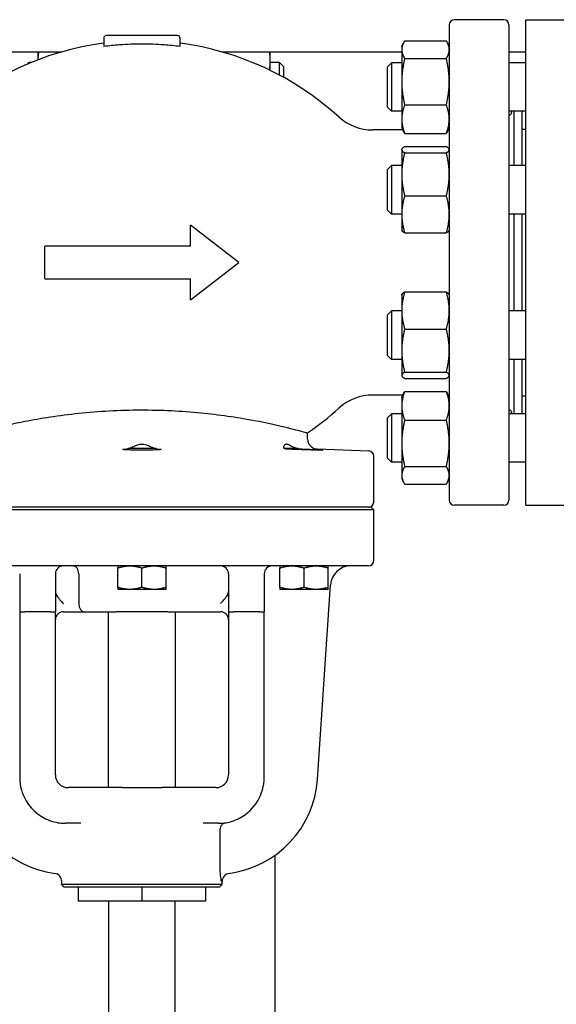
# Model space of a CAD drawing. Header units: inches. Extents: x 24 to 1128, y -58 to 748.
# Tile 637 of 656: x 627 to 636, y 678 to 693. Entities that reach past the tile are written whole.
import ezdxf

# ---------------------------------------------------------------- set-up
doc = ezdxf.new("R2010")
doc.units = ezdxf.units.IN
doc.header["$LTSCALE"] = 32
doc.header["$MEASUREMENT"] = 0
doc.layers.add('Visible (ANSI)', color=7, linetype='Continuous', lineweight=30)

msp = doc.modelspace()

# ---------------------------------------------------------------- linework, layer by layer
at = {"layer": 'Visible (ANSI)'}
for p, q in [((634.81565, 693.18978), (634.05187, 693.18978)), ((635.15813, 685.68978), (635.15813, 693.18978)), ((635.15813, 693.18978), (636.09813, 693.18978)), ((633.97313, 693.11104), (633.97313, 685.76852)), ((634.89439, 693.11104), (634.89439, 685.76852)), ((628.63258, 692.90435), (628.63258, 692.77441)), ((629.77431, 692.94372), (628.67195, 692.94372)), ((629.81368, 692.77441), (629.81368, 692.90435)), ((633.23913, 692.77458), (633.26305, 692.82588)), ((633.28422, 692.86503), (633.92805, 692.86503)), ((633.97313, 692.77458), (633.94921, 692.82588)), ((627.97584, 692.68978), (625.20713, 692.68978)), ((627.61413, 692.68978), (627.61413, 692.56943)), ((633.23913, 692.68978), (630.47042, 692.68978)), ((630.47313, 692.68978), (630.47313, 692.689)), ((631.20713, 692.55448), (631.20713, 692.68978)), ((633.23913, 692.77458), (633.23913, 692.72718)), ((633.23913, 692.72718), (633.23913, 692.2316)), ((635.15813, 692.68978), (634.89439, 692.68978)), ((627.4421, 692.49996), (627.47313, 692.53099)), ((627.47313, 692.53099), (627.47313, 692.5131)), ((627.51645, 692.53099), (627.47313, 692.53099)), ((631.20713, 692.40713), (631.20713, 692.55448)), ((631.34813, 692.53099), (631.20713, 692.53099)), ((631.34813, 692.33531), (631.34813, 692.53099)), ((631.41063, 692.46849), (631.34813, 692.53099)), ((633.01939, 692.46208), (633.08189, 692.52458)), ((633.08189, 692.52458), (633.08189, 691.77458)), ((633.23913, 692.52458), (633.08189, 692.52458)), ((633.28422, 692.58932), (633.92805, 692.58932)), ((635.15813, 692.52458), (634.89439, 692.52458)), ((631.41063, 692.46849), (631.41063, 692.30146)), ((633.01939, 691.83708), (633.01939, 692.46208)), ((633.23913, 692.2316), (633.23913, 691.65401)), ((633.01939, 691.83708), (633.08189, 691.77458)), ((633.23913, 691.77458), (633.08189, 691.77458)), ((633.28422, 691.87388), (633.92805, 691.87388)), ((635.15813, 691.77458), (634.89439, 691.77458)), ((634.97313, 691.77458), (634.97313, 690.93722)), ((635.09313, 691.77458), (635.09313, 690.93722)), ((633.23913, 691.65401), (633.23913, 691.52458)), ((633.25665, 691.48702), (632.79368, 691.48702)), ((633.23913, 691.52458), (633.26305, 691.47329)), ((633.97313, 691.52458), (633.94921, 691.47329)), ((635.09813, 690.93722), (635.09813, 691.49978)), ((635.09813, 691.49978), (635.15813, 691.49978)), ((633.28422, 691.43414), (633.92805, 691.43414)), ((635.09813, 691.37978), (635.09313, 691.37978)), ((633.23913, 691.18722), (633.24162, 691.19255)), ((633.23913, 691.18722), (633.23913, 691.18193)), ((633.23913, 691.18193), (633.23913, 690.8018)), ((633.28422, 691.22878), (633.92805, 691.22878)), ((633.97313, 691.18722), (633.97065, 691.19255)), ((633.28422, 691.13508), (633.92805, 691.13508)), ((633.01939, 690.87472), (633.08189, 690.93722)), ((633.01939, 690.24972), (633.01939, 690.87472)), ((633.08189, 690.93722), (633.08189, 690.18722)), ((633.23913, 690.93722), (633.08189, 690.93722)), ((635.15813, 690.93722), (634.89439, 690.93722)), ((633.23913, 690.8018), (633.23913, 690.18209)), ((633.28422, 690.46852), (633.92805, 690.46852)), ((633.01939, 690.24972), (633.08189, 690.18722)), ((633.23913, 690.18722), (633.08189, 690.18722)), ((633.23913, 690.18209), (633.23913, 689.93722)), ((635.15813, 690.18722), (634.89439, 690.18722)), ((634.97313, 690.18722), (634.97313, 688.69234)), ((635.09313, 690.18722), (635.09313, 688.69234)), ((635.09813, 688.69234), (635.09813, 690.18722)), ((630.72313, 689.43978), (629.97313, 690.01528)), ((629.97313, 689.68978), (629.97313, 690.01528)), ((633.23913, 689.93722), (633.24162, 689.93188)), ((633.97313, 689.93722), (633.97065, 689.93188)), ((633.28422, 689.89566), (633.92805, 689.89566)), ((629.97313, 689.68978), (627.72313, 689.68978)), ((627.72313, 689.18978), (627.72313, 689.68978)), ((629.97313, 688.86428), (630.72313, 689.43978)), ((627.72313, 689.18978), (629.97313, 689.18978)), ((629.97313, 688.86428), (629.97313, 689.18978)), ((633.23913, 688.94234), (633.24168, 688.94779)), ((633.23913, 688.94234), (633.23913, 688.69817)), ((633.28422, 688.98429), (633.92805, 688.98429)), ((633.97313, 688.94234), (633.97059, 688.94779)), ((633.01939, 688.62984), (633.08189, 688.69234)), ((633.01939, 688.00484), (633.01939, 688.62984)), ((633.08189, 688.69234), (633.08189, 687.94234)), ((633.23913, 688.69234), (633.08189, 688.69234)), ((633.23913, 688.69817), (633.23913, 688.07857)), ((635.15813, 688.69234), (634.89439, 688.69234)), ((633.28422, 688.41205), (633.92805, 688.41205)), ((633.01939, 688.00484), (633.08189, 687.94234)), ((633.23913, 688.07857), (633.23913, 687.69775)), ((633.23913, 687.94234), (633.08189, 687.94234)), ((635.15813, 687.94234), (634.89439, 687.94234)), ((634.97313, 687.94234), (634.97313, 687.10498)), ((635.09313, 687.94234), (635.09313, 687.10498)), ((635.09813, 687.37978), (635.09813, 687.94234)), ((633.23913, 687.69775), (633.23913, 687.69234)), ((633.23913, 687.69234), (633.24168, 687.68689)), ((633.28422, 687.7451), (633.92805, 687.7451)), ((633.28422, 687.6504), (633.92805, 687.6504)), ((633.97313, 687.69234), (633.97059, 687.68689)), ((635.09813, 687.49978), (635.09313, 687.49978)), ((633.25665, 687.39254), (632.79368, 687.39254)), ((633.23913, 687.35498), (633.26324, 687.40667)), ((633.23913, 687.35498), (633.23913, 687.22609)), ((633.28422, 687.44556), (633.92805, 687.44556)), ((633.97313, 687.35498), (633.94903, 687.40667)), ((635.09313, 687.43978), (635.09813, 687.43978)), ((635.09813, 687.37978), (635.15813, 687.37978)), ((633.23913, 687.22609), (633.23913, 686.64883)), ((633.01939, 687.04248), (633.08189, 687.10498)), ((633.01939, 686.41748), (633.01939, 687.04248)), ((633.08189, 687.10498), (633.08189, 686.35498)), ((633.23913, 687.10498), (633.08189, 687.10498)), ((635.15813, 687.10498), (634.89439, 687.10498)), ((633.28422, 687.00662), (633.92805, 687.00662)), ((631.78219, 686.7173), (631.78219, 686.80717)), ((633.23913, 686.64883), (633.23913, 686.15272)), ((629.43629, 686.56576), (629.00998, 686.56576)), ((631.63782, 686.56576), (631.42467, 686.56576)), ((631.93362, 686.55994), (632.7301, 686.52931)), ((632.80581, 685.73899), (632.80581, 686.45062)), ((633.01939, 686.41748), (633.08189, 686.35498)), ((633.23913, 686.35498), (633.08189, 686.35498)), ((633.28422, 686.29104), (633.92805, 686.29104)), ((635.15813, 686.35498), (634.89439, 686.35498)), ((633.23913, 686.15272), (633.23913, 686.10498)), ((633.23913, 686.10498), (633.26324, 686.05328)), ((633.28422, 686.0144), (633.92805, 686.0144)), ((633.97313, 686.10498), (633.94903, 686.05328)), ((634.81565, 685.68978), (634.05187, 685.68978)), ((635.15813, 685.68978), (636.09813, 685.68978)), ((632.80581, 685.62088), (625.64046, 685.62088)), ((632.76644, 685.66025), (625.67983, 685.66025)), ((632.76644, 685.66025), (632.80581, 685.62088)), ((632.80581, 684.83348), (632.80581, 685.62088)), ((632.72707, 684.75474), (625.7192, 684.75474)), ((627.33337, 684.62974), (627.33337, 684.04608)), ((627.88455, 684.62974), (627.88455, 684.04608)), ((628.24636, 684.62974), (628.24636, 684.17108)), ((628.84813, 684.42423), (628.84813, 684.72125)), ((629.22313, 684.42423), (629.22313, 684.72125)), ((629.59813, 684.42423), (629.59813, 684.72125)), ((630.56172, 684.62974), (630.56172, 684.04608)), ((631.1129, 684.62974), (631.1129, 684.04608)), ((631.35415, 684.42423), (631.35415, 684.72125)), ((631.72915, 684.42423), (631.72915, 684.72125)), ((632.10415, 684.42423), (632.10415, 684.72125)), ((631.93617, 681.4608), (632.13657, 684.46077)), ((629.03563, 684.39074), (628.84813, 684.39074)), ((629.41063, 684.39074), (629.03563, 684.39074)), ((629.59813, 684.39074), (629.41063, 684.39074)), ((631.54165, 684.39074), (631.35415, 684.39074)), ((631.91665, 684.39074), (631.54165, 684.39074)), ((632.10415, 684.39074), (631.91665, 684.39074)), ((627.33337, 684.04608), (627.33337, 681.48702)), ((627.33337, 684.04608), (627.41211, 684.04608)), ((627.80581, 684.04608), (627.41211, 684.04608)), ((627.80581, 684.04608), (627.88455, 684.04608)), ((627.88455, 681.52639), (627.88455, 684.04608)), ((628.00955, 684.04608), (628.33514, 684.04608)), ((628.33514, 684.04608), (628.82074, 684.04608)), ((628.70542, 681.32954), (628.70542, 684.04608)), ((629.62553, 684.04608), (628.82074, 684.04608)), ((629.62553, 684.04608), (630.05264, 684.04608)), ((629.74085, 681.32954), (629.74085, 684.04608)), ((630.05264, 684.04608), (630.28869, 684.04608)), ((630.28869, 684.04608), (630.43672, 684.04608)), ((630.56172, 684.04608), (630.56172, 681.52639)), ((630.56172, 684.04608), (630.64046, 684.04608)), ((631.03416, 684.04608), (630.64046, 684.04608)), ((631.03416, 684.04608), (631.1129, 684.04608)), ((631.1129, 681.48702), (631.1129, 684.04608)), ((628.84593, 681.32954), (628.0814, 681.32954)), ((628.91549, 681.32954), (628.84593, 681.32954)), ((628.91549, 681.32954), (629.53078, 681.32954)), ((629.60034, 681.32954), (629.53078, 681.32954)), ((630.36487, 681.32954), (629.60034, 681.32954)), ((628.27714, 680.77836), (628.04203, 680.77836)), ((630.40424, 680.77836), (630.16913, 680.77836)), ((630.43228, 680.08184), (630.43228, 680.65383)), ((631.28063, 677.33647), (631.28063, 680.2846)), ((627.98298, 679.83348), (627.98298, 679.88071)), ((630.46329, 679.83348), (627.98298, 679.83348)), ((628.02235, 679.79411), (627.98298, 679.83348)), ((630.42392, 679.79411), (628.02235, 679.79411)), ((628.23888, 679.79411), (628.23888, 679.57758)), ((629.22313, 679.79411), (629.22313, 679.57758)), ((630.20738, 679.79411), (630.20738, 679.57758)), ((630.42392, 679.79411), (630.46329, 679.83348)), ((630.46329, 679.83348), (630.46329, 679.88071)), ((629.22313, 679.57758), (628.23888, 679.57758)), ((628.71132, 677.37584), (628.71132, 679.57758)), ((630.20738, 679.57758), (629.22313, 679.57758)), ((629.73494, 677.37584), (629.73494, 679.57758))]:
    msp.add_line(p, q, dxfattribs=at)
for centre, radius, start, end in [((634.05187, 693.11104), 0.07874, 90, 180), ((634.81565, 693.11104), 0.07874, 0, 90), ((629.22313, 688.33742), 4.52756, 97.494717, 132.205446), ((628.67195, 692.90435), 0.03937, 90, 180), ((629.77431, 692.90435), 0.03937, 0, 90), ((629.22313, 688.33742), 4.52756, 47.794554, 82.505283), ((632.79368, 692.27443), 0.7874, 227.794554, 270), ((632.79368, 686.60513), 0.7874, 90, 132.205446), ((629.22313, 690.54214), 4.52756, 304.417389, 312.205446), ((631.93967, 686.7173), 0.15748, 180, 267.797402), ((632.72707, 686.45062), 0.07874, 0, 87.797402), ((632.72707, 685.73899), 0.07874, 270, 0), ((634.05187, 685.76852), 0.07874, 180, 270), ((634.81565, 685.76852), 0.07874, 270, 0), ((632.72707, 684.83348), 0.07874, 270, 0), ((628.00955, 684.62974), 0.125, 90, 180), ((630.43672, 684.62974), 0.125, 0, 90), ((631.2379, 684.62974), 0.125, 90, 180), ((632.45083, 684.43978), 0.31496, 90, 176.178282), ((628.00955, 683.92108), 0.125, 90, 180), ((630.43672, 683.92108), 0.125, 0, 90), ((628.0814, 681.56576), 1.5748, 183.821718, 262.730273), ((628.04203, 681.48702), 0.70866, 180, 241.65439), ((628.0814, 681.52639), 0.19685, 180, 270), ((630.36487, 681.52639), 0.19685, 270, 0), ((630.36487, 681.56576), 1.5748, 277.269727, 356.178282), ((630.40424, 681.48702), 0.70866, 298.34561, 0), ((627.85798, 679.88071), 0.125, 0, 82.447083), ((630.58829, 679.88071), 0.125, 97.552917, 180)]:
    msp.add_arc(centre, radius, start, end, dxfattribs=at)
for centre, start_param, end_param in [((628.15758, 684.62974), 4.71238898, 6.28318531), ((628.33514, 684.17108), 1.57079633, 3.14159265)]:
    msp.add_ellipse(centre, major_axis=(0, 0.125), ratio=0.71022868, start_param=start_param, end_param=end_param, dxfattribs=at)
for points, weights in [([(633.28422, 692.86503), (633.23913, 692.79116), (633.23913, 692.72718)], [1, 1.0379548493, 1]), ([(633.97313, 692.72718), (633.97313, 692.79116), (633.92805, 692.86503)], [1, 1.0379548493, 1]), ([(627.62542, 692.68978), (627.61539, 692.6285), (627.61427, 692.56948)], [1.0189754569, 1.01914897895, 1.00402083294]), ([(630.48442, 692.68978), (630.4841, 692.68785), (630.4838, 692.68592)], [1.0189754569, 1.01898091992, 1.0189712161]), ([(631.20713, 692.55448), (631.20713, 692.62084), (631.19584, 692.68978)], [1, 1.01917066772, 1.0189754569]), ([(633.23913, 692.72718), (633.23913, 692.6632), (633.28422, 692.58932)], [1, 1.0379548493, 1]), ([(633.92805, 692.58932), (633.97313, 692.6632), (633.97313, 692.72718)], [1, 1.0379548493, 1]), ([(631.19483, 692.4131), (631.20713, 692.48525), (631.20713, 692.55448)], [1.01892077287, 1.0200142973, 1]), ([(633.28422, 692.58932), (633.23913, 692.39762), (633.23913, 692.2316)], [1, 1.0379548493, 1]), ([(633.97313, 692.2316), (633.97313, 692.39762), (633.92805, 692.58932)], [1, 1.0379548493, 1]), ([(633.23913, 692.2316), (633.23913, 692.06558), (633.28422, 691.87388)], [1, 1.0379548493, 1]), ([(633.92805, 691.87388), (633.97313, 692.06558), (633.97313, 692.2316)], [1, 1.0379548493, 1]), ([(633.28422, 691.87388), (633.23913, 691.75605), (633.23913, 691.65401)], [1, 1.0379548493, 1]), ([(633.97313, 691.65401), (633.97313, 691.75605), (633.92805, 691.87388)], [1, 1.0379548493, 1]), ([(633.23913, 691.65401), (633.23913, 691.55196), (633.28422, 691.43414)], [1, 1.0379548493, 1]), ([(633.92805, 691.43414), (633.97313, 691.55196), (633.97313, 691.65401)], [1, 1.0379548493, 1]), ([(633.28422, 691.43414), (633.27188, 691.45435), (633.26305, 691.47329)], [1, 1.0101047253, 1.0148290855]), ([(633.94921, 691.47329), (633.94038, 691.45435), (633.92805, 691.43414)], [1.0148290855, 1.0101047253, 1]), ([(633.28422, 691.22878), (633.23913, 691.20367), (633.23913, 691.18193)], [1, 1.0379548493, 1]), ([(633.23913, 691.18193), (633.23913, 691.16019), (633.28422, 691.13508)], [1, 1.0379548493, 1]), ([(633.97313, 691.18193), (633.97313, 691.20367), (633.92805, 691.22878)], [1, 1.0379548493, 1]), ([(633.92805, 691.13508), (633.97313, 691.16019), (633.97313, 691.18193)], [1, 1.0379548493, 1]), ([(633.28422, 691.13508), (633.23913, 690.95648), (633.23913, 690.8018)], [1, 1.0379548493, 1]), ([(633.97313, 690.8018), (633.97313, 690.95648), (633.92805, 691.13508)], [1, 1.0379548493, 1]), ([(633.23913, 690.8018), (633.23913, 690.64713), (633.28422, 690.46852)], [1, 1.0379548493, 1]), ([(633.92805, 690.46852), (633.97313, 690.64713), (633.97313, 690.8018)], [1, 1.0379548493, 1]), ([(633.28422, 690.46852), (633.23913, 690.31502), (633.23913, 690.18209)], [1, 1.0379548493, 1]), ([(633.97313, 690.18209), (633.97313, 690.31502), (633.92805, 690.46852)], [1, 1.0379548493, 1]), ([(633.23913, 690.18209), (633.23913, 690.04916), (633.28422, 689.89566)], [1, 1.0379548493, 1]), ([(633.92805, 689.89566), (633.97313, 690.04916), (633.97313, 690.18209)], [1, 1.0379548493, 1]), ([(633.28422, 689.89566), (633.2495, 689.91499), (633.24162, 689.93188)], [1, 1.02897860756, 1.01370675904]), ([(633.97065, 689.93188), (633.96277, 689.91499), (633.92805, 689.89566)], [1.01370675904, 1.02897860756, 1]), ([(633.28422, 688.98429), (633.23913, 688.83096), (633.23913, 688.69817)], [1, 1.0379548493, 1]), ([(633.24168, 688.94779), (633.24961, 688.96481), (633.28422, 688.98429)], [1.01380994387, 1.02888022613, 1]), ([(633.92805, 688.98429), (633.96266, 688.96481), (633.97059, 688.94779)], [1, 1.02888022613, 1.01380994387]), ([(633.97313, 688.69817), (633.97313, 688.83096), (633.92805, 688.98429)], [1, 1.0379548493, 1]), ([(633.23913, 688.69817), (633.23913, 688.56538), (633.28422, 688.41205)], [1, 1.0379548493, 1]), ([(633.92805, 688.41205), (633.97313, 688.56538), (633.97313, 688.69817)], [1, 1.0379548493, 1]), ([(633.28422, 688.41205), (633.23913, 688.23334), (633.23913, 688.07857)], [1, 1.0379548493, 1]), ([(633.97313, 688.07857), (633.97313, 688.23334), (633.92805, 688.41205)], [1, 1.0379548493, 1]), ([(633.23913, 688.07857), (633.23913, 687.92381), (633.28422, 687.7451)], [1, 1.0379548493, 1]), ([(633.92805, 687.7451), (633.97313, 687.92381), (633.97313, 688.07857)], [1, 1.0379548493, 1]), ([(633.28422, 687.7451), (633.23913, 687.71972), (633.23913, 687.69775)], [1, 1.0379548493, 1]), ([(633.23913, 687.69775), (633.23913, 687.67577), (633.28422, 687.6504)], [1, 1.0379548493, 1]), ([(633.97313, 687.69775), (633.97313, 687.71972), (633.92805, 687.7451)], [1, 1.0379548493, 1]), ([(633.92805, 687.6504), (633.97313, 687.67577), (633.97313, 687.69775)], [1, 1.0379548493, 1]), ([(633.28422, 687.44556), (633.23913, 687.32794), (633.23913, 687.22609)], [1, 1.0379548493, 1]), ([(633.26324, 687.40667), (633.27201, 687.42549), (633.28422, 687.44556)], [1.01472967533, 1.00999904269, 1]), ([(633.97313, 687.22609), (633.97313, 687.32794), (633.92805, 687.44556)], [1, 1.0379548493, 1]), ([(633.92805, 687.44556), (633.94025, 687.42549), (633.94903, 687.40667)], [1, 1.00999904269, 1.01472967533]), ([(633.23913, 687.22609), (633.23913, 687.12424), (633.28422, 687.00662)], [1, 1.0379548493, 1]), ([(633.92805, 687.00662), (633.97313, 687.12424), (633.97313, 687.22609)], [1, 1.0379548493, 1]), ([(633.28422, 687.00662), (633.23913, 686.81488), (633.23913, 686.64883)], [1, 1.0379548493, 1]), ([(633.97313, 686.64883), (633.97313, 686.81488), (633.92805, 687.00662)], [1, 1.0379548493, 1]), ([(633.23913, 686.64883), (633.23913, 686.48278), (633.28422, 686.29104)], [1, 1.0379548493, 1]), ([(633.92805, 686.29104), (633.97313, 686.48278), (633.97313, 686.64883)], [1, 1.0379548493, 1]), ([(633.28422, 686.29104), (633.23913, 686.21692), (633.23913, 686.15272)], [1, 1.0379548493, 1]), ([(633.97313, 686.15272), (633.97313, 686.21692), (633.92805, 686.29104)], [1, 1.0379548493, 1]), ([(633.23913, 686.15272), (633.23913, 686.08852), (633.28422, 686.0144)], [1, 1.0379548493, 1]), ([(633.92805, 686.0144), (633.97313, 686.08852), (633.97313, 686.15272)], [1, 1.0379548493, 1]), ([(628.84813, 684.75474), (628.84813, 684.75474), (628.84813, 684.72125)], [1, 1.04314139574, 1.01001874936]), ([(628.84813, 684.72125), (628.94861, 684.75474), (629.03563, 684.75474)], [1.01001874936, 1.04314139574, 1]), ([(629.03563, 684.75474), (629.12265, 684.75474), (629.22313, 684.72125)], [1, 1.04314139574, 1.01001874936]), ([(629.22313, 684.72125), (629.32361, 684.75474), (629.41063, 684.75474)], [1.01001874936, 1.04314139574, 1]), ([(629.41063, 684.75474), (629.49765, 684.75474), (629.59813, 684.72125)], [1, 1.04314139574, 1.01001874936]), ([(629.59813, 684.72125), (629.59813, 684.75474), (629.59813, 684.75474)], [1.01001874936, 1.04314139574, 1]), ([(631.35415, 684.75474), (631.35415, 684.75474), (631.35415, 684.72125)], [1, 1.04314139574, 1.01001874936]), ([(631.35415, 684.72125), (631.45463, 684.75474), (631.54165, 684.75474)], [1.01001874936, 1.04314139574, 1]), ([(631.54165, 684.75474), (631.62867, 684.75474), (631.72915, 684.72125)], [1, 1.04314139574, 1.01001874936]), ([(631.72915, 684.72125), (631.82963, 684.75474), (631.91665, 684.75474)], [1.01001874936, 1.04314139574, 1]), ([(631.91665, 684.75474), (632.00367, 684.75474), (632.10415, 684.72125)], [1, 1.04314139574, 1.01001874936]), ([(632.10415, 684.72125), (632.10415, 684.75474), (632.10415, 684.75474)], [1.01001874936, 1.04314139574, 1]), ([(628.84813, 684.42423), (628.84813, 684.39074), (628.84813, 684.39074)], [1.01001874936, 1.04314139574, 1]), ([(629.03563, 684.39074), (628.94861, 684.39074), (628.84813, 684.42423)], [1, 1.04314139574, 1.01001874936]), ([(629.22313, 684.42423), (629.12265, 684.39074), (629.03563, 684.39074)], [1.01001874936, 1.04314139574, 1]), ([(629.41063, 684.39074), (629.32361, 684.39074), (629.22313, 684.42423)], [1, 1.04314139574, 1.01001874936]), ([(629.59813, 684.42423), (629.49765, 684.39074), (629.41063, 684.39074)], [1.01001874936, 1.04314139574, 1]), ([(629.59813, 684.39074), (629.59813, 684.39074), (629.59813, 684.42423)], [1, 1.04314139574, 1.01001874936]), ([(631.35415, 684.42423), (631.35415, 684.39074), (631.35415, 684.39074)], [1.01001874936, 1.04314139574, 1]), ([(631.54165, 684.39074), (631.45463, 684.39074), (631.35415, 684.42423)], [1, 1.04314139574, 1.01001874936]), ([(631.72915, 684.42423), (631.62867, 684.39074), (631.54165, 684.39074)], [1.01001874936, 1.04314139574, 1]), ([(631.91665, 684.39074), (631.82963, 684.39074), (631.72915, 684.42423)], [1, 1.04314139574, 1.01001874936]), ([(632.10415, 684.42423), (632.00367, 684.39074), (631.91665, 684.39074)], [1.01001874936, 1.04314139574, 1]), ([(632.10415, 684.39074), (632.10415, 684.39074), (632.10415, 684.42423)], [1, 1.04314139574, 1.01001874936])]:
    msp.add_rational_spline(points, weights, degree=2, dxfattribs=at)
for points, knots in [([(629.81368, 692.77441), (629.73201, 692.78532), (629.6504, 692.7939), (629.45101, 692.80945), (629.33443, 692.81368), (629.11184, 692.81368), (628.99525, 692.80945), (628.79587, 692.7939), (628.71426, 692.78532), (628.63258, 692.77441)], [12.61011501, 12.61011501, 12.61011501, 12.61011501, 13.18544897, 13.18544897, 14.03349579, 14.03349579, 14.88154261, 14.88154261, 15.45687657, 15.45687657, 15.45687657, 15.45687657]), ([(634.9293, 691.77465), (634.93223, 691.76512), (634.93376, 691.75666), (634.93376, 691.73102), (634.92365, 691.71989), (634.90204, 691.7167), (634.89833, 691.71647), (634.89439, 691.71652)], [1.797466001, 1.797466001, 1.797466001, 1.797466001, 1.940397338, 1.940397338, 2.307973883, 2.307973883, 2.377469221, 2.377469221, 2.377469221, 2.377469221]), ([(626.66408, 686.80717), (626.66408, 686.80717), (626.66448, 686.80728), (626.6684, 686.80841), (626.67765, 686.81107), (626.71574, 686.82185), (626.7518, 686.83198), (626.90676, 686.87368), (627.07166, 686.91613), (627.50564, 687.00753), (627.77452, 687.05562), (628.37152, 687.12899), (628.69239, 687.15389), (629.34169, 687.1678), (629.66151, 687.15783), (630.26581, 687.10974), (630.5447, 687.07288), (631.01895, 686.99279), (631.21601, 686.95081), (631.5145, 686.88053), (631.62204, 686.85174), (631.72589, 686.82319), (631.75075, 686.81614), (631.77666, 686.80876), (631.78219, 686.80717), (631.78219, 686.80717)], [-20.56905697, -20.56905697, -20.56905697, -20.56905697, -20.37038726, -20.37038726, -19.59073988, -19.59073988, -18.43169748, -18.43169748, -15.91322618, -15.91322618, -13.31950336, -13.31950336, -10.79417671, -10.79417671, -8.3570465, -8.3570465, -5.96844078, -5.96844078, -3.74429408, -3.74429408, -1.73987466, -1.73987466, -0.73995163, -0.73995163, 0, 0, 0, 0]), ([(634.89439, 687.16304), (634.89833, 687.16309), (634.90204, 687.16286), (634.92365, 687.15967), (634.93376, 687.14854), (634.93376, 687.1229), (634.93223, 687.11444), (634.9293, 687.10491)], [1.502651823, 1.502651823, 1.502651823, 1.502651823, 1.57214716, 1.57214716, 1.939723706, 1.939723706, 2.082655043, 2.082655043, 2.082655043, 2.082655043]), ([(629.00998, 686.56576), (629.02694, 686.5706), (629.04526, 686.57792), (629.08594, 686.59548), (629.10783, 686.60569), (629.14936, 686.62256), (629.17084, 686.63023), (629.20545, 686.63627), (629.21784, 686.63718), (629.24519, 686.63596), (629.25937, 686.63337), (629.30258, 686.62165), (629.33267, 686.60794), (629.38859, 686.58311), (629.41364, 686.57223), (629.43629, 686.56576)], [-1.34645024, -1.34645024, -1.34645024, -1.34645024, -1.15784371, -1.15784371, -0.94631715, -0.94631715, -0.74905281, -0.74905281, -0.63822291, -0.63822291, -0.51044327, -0.51044327, -0.24107093, -0.24107093, 0, 0, 0, 0]), ([(631.42467, 686.56576), (631.4164, 686.57344), (631.41472, 686.58739), (631.42126, 686.61038), (631.42596, 686.61904), (631.43688, 686.63017), (631.44255, 686.63392), (631.45412, 686.63687), (631.45923, 686.6371), (631.47195, 686.63535), (631.47954, 686.63283), (631.50608, 686.62149), (631.52855, 686.60815), (631.58013, 686.58341), (631.6078, 686.57232), (631.63782, 686.56576)], [-1.33358191, -1.33358191, -1.33358191, -1.33358191, -1.03717278, -1.03717278, -0.85065307, -0.85065307, -0.71563279, -0.71563279, -0.62320795, -0.62320795, -0.50764723, -0.50764723, -0.24435967, -0.24435967, 0, 0, 0, 0]), ([(629.46092, 686.55994), (629.47202, 686.55934), (629.48193, 686.5587), (629.50695, 686.55671), (629.51716, 686.55527), (629.52499, 686.55237), (629.52077, 686.55071), (629.49389, 686.54768), (629.47124, 686.54631), (629.41692, 686.54418), (629.38219, 686.54328), (629.3052, 686.54209), (629.26293, 686.5418), (629.18334, 686.5418), (629.14107, 686.54209), (629.06407, 686.54328), (629.02935, 686.54418), (628.97503, 686.54631), (628.95237, 686.54768), (628.9255, 686.55071), (628.92128, 686.55237), (628.9255, 686.55394), (628.92911, 686.55527), (628.93932, 686.55671), (628.96433, 686.5587), (628.97425, 686.55934), (628.98535, 686.55994)], [-2.85210649, -2.85210649, -2.85210649, -2.85210649, -2.71940527, -2.71940527, -2.45467957, -2.45467957, -2.14423866, -2.14423866, -1.83379774, -1.83379774, -1.53056876, -1.53056876, -1.22733979, -1.22733979, -0.92411081, -0.92411081, -0.62088183, -0.62088183, -0.31044092, -0.31044092, 0, 0, 0, 0.2647257, 0.2647257, 0.39742692, 0.39742692, 0.39742692, 0.39742692]), ([(631.68032, 686.55994), (631.69849, 686.55934), (631.71715, 686.5587), (631.7727, 686.55671), (631.80928, 686.55527), (631.87817, 686.55237), (631.91406, 686.55071), (631.97137, 686.54768), (631.99279, 686.54631), (632.01708, 686.54418), (632.02184, 686.54328), (632.01276, 686.54209), (631.99892, 686.5418), (631.95913, 686.5418), (631.93069, 686.54209), (631.86278, 686.54328), (631.8233, 686.54418), (631.74468, 686.54631), (631.70061, 686.54768), (631.61642, 686.55071), (631.57631, 686.55237), (631.54336, 686.55394), (631.51526, 686.55527), (631.48888, 686.55671), (631.45835, 686.5587), (631.4496, 686.55934), (631.44254, 686.55994)], [-2.85210649, -2.85210649, -2.85210649, -2.85210649, -2.71940527, -2.71940527, -2.45467957, -2.45467957, -2.14423866, -2.14423866, -1.83379774, -1.83379774, -1.53056876, -1.53056876, -1.22733979, -1.22733979, -0.92411081, -0.92411081, -0.62088183, -0.62088183, -0.31044092, -0.31044092, 0, 0, 0, 0.2647257, 0.2647257, 0.39742692, 0.39742692, 0.39742692, 0.39742692]), ([(627.88455, 684.35945), (627.88455, 684.35935), (627.88455, 684.35925), (627.88458, 684.34968), (627.88615, 684.34028), (627.89222, 684.3213), (627.89668, 684.31198), (627.90879, 684.29127), (627.9164, 684.28069), (627.92392, 684.26924)], [-0.000896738, -0.000896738, -0.000896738, -0.000896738, 0, 0, 0.08693271, 0.08693271, 0.175052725, 0.175052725, 0.280007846, 0.280007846, 0.280007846, 0.280007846]), ([(630.52235, 684.26924), (630.52987, 684.28069), (630.53748, 684.29127), (630.54959, 684.31198), (630.55405, 684.3213), (630.56012, 684.34028), (630.56168, 684.34968), (630.56172, 684.35925), (630.56172, 684.35935), (630.56172, 684.35945)], [0, 0, 0, 0, 0.104406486, 0.104406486, 0.19206587, 0.19206587, 0.278544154, 0.278544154, 0.279436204, 0.279436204, 0.279436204, 0.279436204]), ([(627.92392, 684.26924), (627.93324, 684.25505), (627.94408, 684.24108), (627.97313, 684.20743), (627.99223, 684.1884), (628.00955, 684.17108)], [1.910988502, 1.910988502, 1.910988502, 1.910988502, 2.034466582, 2.034466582, 2.221097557, 2.221097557, 2.221097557, 2.221097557]), ([(630.43672, 684.17108), (630.45403, 684.1884), (630.47313, 684.20743), (630.50218, 684.24108), (630.51302, 684.25505), (630.52235, 684.26924)], [0, 0, 0, 0, 0.186630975, 0.186630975, 0.310109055, 0.310109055, 0.310109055, 0.310109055]), ([(627.70557, 680.86333), (627.72408, 680.85334), (627.74306, 680.84418), (627.78801, 680.82486), (627.81422, 680.81542), (627.87691, 680.79681), (627.91398, 680.78902), (627.98147, 680.78029), (628.01184, 680.77836), (628.04203, 680.77836)], [0, 0, 0, 0, 0.132051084, 0.132051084, 0.308525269, 0.308525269, 0.555345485, 0.555345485, 0.75616862, 0.75616862, 0.75616862, 0.75616862]), ([(630.40424, 680.77836), (630.43599, 680.77836), (630.46794, 680.7805), (630.53084, 680.78906), (630.56179, 680.79537), (630.62314, 680.81227), (630.65383, 680.82296), (630.70321, 680.84418), (630.72218, 680.85334), (630.7407, 680.86333)], [-0.00146796, -0.00146796, -0.00146796, -0.00146796, 0.209762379, 0.209762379, 0.415840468, 0.415840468, 0.622649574, 0.622649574, 0.754700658, 0.754700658, 0.754700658, 0.754700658]), ([(630.43212, 680.66692), (630.43181, 680.67985), (630.43312, 680.69235), (630.43878, 680.71742), (630.44345, 680.72935), (630.45649, 680.75282), (630.46547, 680.76324), (630.48581, 680.77924), (630.49747, 680.78438), (630.50947, 680.78622), (630.50954, 680.78623), (630.50961, 680.78624)], [-0.52170748, -0.52170748, -0.52170748, -0.52170748, -0.421852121, -0.421852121, -0.307757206, -0.307757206, -0.161137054, -0.161137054, 0, 0, 0.000927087, 0.000927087, 0.000927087, 0.000927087]), ([(630.45193, 679.8791), (630.45192, 679.8792), (630.4519, 679.8793), (630.44935, 679.89723), (630.44624, 679.91684), (630.44061, 679.95745), (630.43748, 679.9814), (630.43336, 680.03355), (630.43228, 680.05752), (630.43228, 680.08184)], [-0.001098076, -0.001098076, -0.001098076, -0.001098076, 0, 0, 0.19742354, 0.19742354, 0.356355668, 0.356355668, 0.480680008, 0.480680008, 0.480680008, 0.480680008])]:
    msp.add_open_spline(points, degree=3, knots=knots, dxfattribs=at)
for points in [[(628.98535, 686.55994), (628.99406, 686.56041), (629.00253, 686.56231), (629.00998, 686.56576)], [(629.43629, 686.56576), (629.44373, 686.56231), (629.45221, 686.56041), (629.46092, 686.55994)], [(631.44254, 686.55994), (631.43659, 686.56044), (631.43063, 686.56254), (631.42467, 686.56576)], [(631.63782, 686.56576), (631.65073, 686.56254), (631.66503, 686.56044), (631.68032, 686.55994)], [(630.43228, 680.65383), (630.43228, 680.65822), (630.43223, 680.66258), (630.43212, 680.66692)]]:
    msp.add_open_spline(points, degree=3, dxfattribs=at)

doc.saveas('drawing.dxf')
